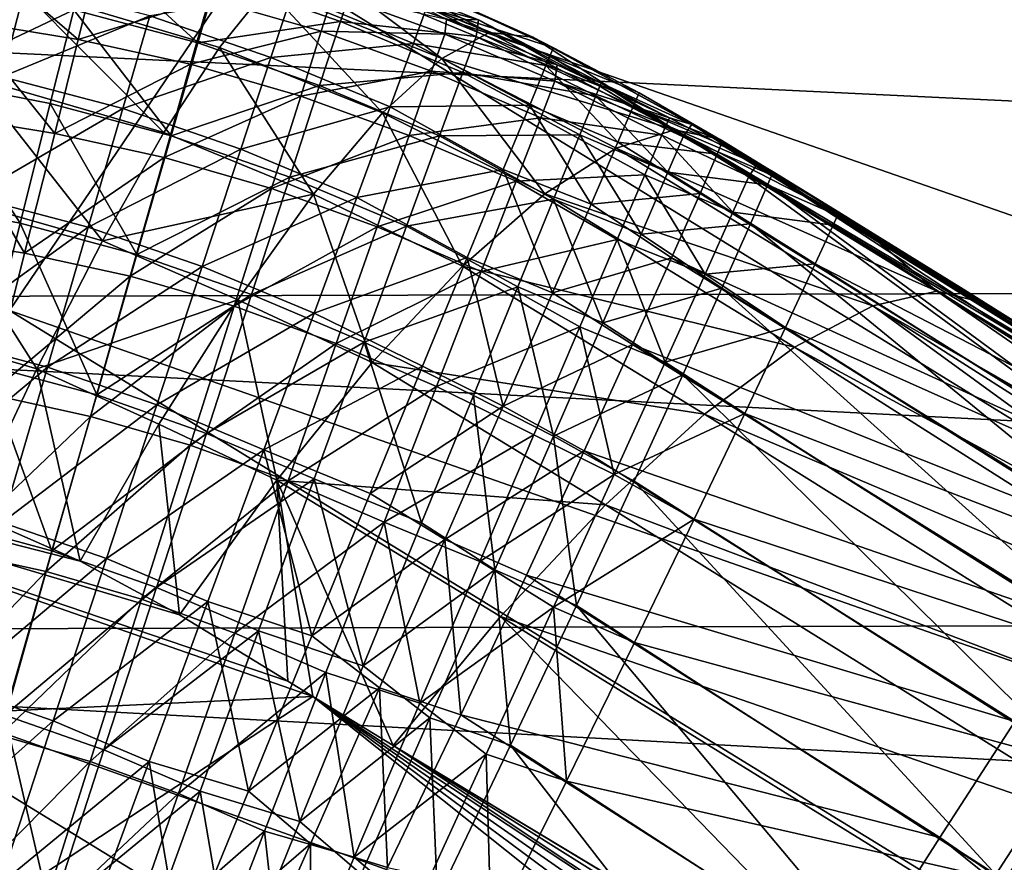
# Model space of a CAD drawing. Header units: metres. Extents: x -104 to 104, y -68 to 90.
# Tile 663 of 744: x 11.861 to 12.712, y 64.17 to 64.898. Entities that reach past the tile are written whole.
import ezdxf

# ---------------------------------------------------------------- set-up
doc = ezdxf.new("R2010")
doc.units = ezdxf.units.M
doc.layers.add('solid_FIT-BATH-153_SW0002', color=7, linetype='CONTINUOUS')

msp = doc.modelspace()

# ---------------------------------------------------------------- linework, layer by layer
at = {"layer": 'solid_FIT-BATH-153_SW0002'}
for points in [[(13.969541, 64.685036, 16.274595), (12.498039, 65.602036, 16.273045), (12.278877, 65.277161, 16.348652)], [(14.203886, 64.994194, 16.218943), (12.498039, 65.602036, 16.273045), (13.969541, 64.685036, 16.274595)], [(11.852636, 64.646774, 16.585003), (12.062684, 64.957085, 16.450451), (10.427814, 65.495926, 16.551546)], [(13.734387, 64.375191, 16.350208), (12.278877, 65.277161, 16.348652), (12.062684, 64.957085, 16.450451)], [(13.969541, 64.685036, 16.274595), (12.278877, 65.277161, 16.348652), (13.734387, 64.375191, 16.350208)], [(12.015199, 64.877747, 0.735824), (11.908169, 64.906464, 0.735429), (11.922384, 64.962921, 0.587489)], [(12.031276, 64.933723, 0.587959), (12.015199, 64.877747, 0.735824), (11.922384, 64.962921, 0.587489)], [(11.822212, 64.848, 13.1692), (11.685215, 64.957893, 13.024505), (11.862195, 64.925003, 13.032611)], [(11.912039, 64.880852, -4.149082), (11.825958, 64.954536, -4.003234), (11.813517, 64.897011, -4.149595)], [(11.912039, 64.880852, -4.149082), (11.926363, 64.93795, -4.002582), (11.825958, 64.954536, -4.003234)], [(13.501779, 64.069473, 16.452181), (12.062684, 64.957085, 16.450451), (11.852636, 64.646774, 16.585003)], [(13.734387, 64.375191, 16.350208), (12.062684, 64.957085, 16.450451), (13.501779, 64.069473, 16.452181)], [(12.266892, 64.886787, 12.761318), (12.108516, 64.952827, 12.748213), (12.133351, 64.956909, 12.591768)], [(12.30469, 64.882759, 12.608691), (12.266892, 64.886787, 12.761318), (12.133351, 64.956909, 12.591768)], [(12.215107, 64.923195, 9.296227), (12.30469, 64.882759, 12.608691), (12.133351, 64.956909, 12.591768)], [(11.867141, 64.929482, 8.854918), (11.75787, 64.950356, 8.854944), (11.739985, 64.868843, 8.715199)], [(12.225968, 64.864349, 12.916043), (12.075064, 64.925034, 12.90226), (12.108516, 64.952827, 12.748213)], [(12.266892, 64.886787, 12.761318), (12.225968, 64.864349, 12.916043), (12.108516, 64.952827, 12.748213)], [(10.671652, 64.926094, -21.618959), (16.008661, 64.939339, -21.528992), (16.008661, 64.669853, -21.65876)], [(12.025127, 64.915985, -4.001908), (11.926363, 64.93795, -4.002582), (11.912039, 64.880852, -4.149082)], [(12.151025, 64.939941, 0.294092), (12.257761, 64.897697, 0.29461), (12.148741, 64.928055, 0.439211)], [(12.229994, 64.898079, -3.707416), (12.257761, 64.897697, 0.29461), (12.151025, 64.939941, 0.294092)], [(11.846392, 64.848564, 8.71516), (11.867141, 64.929482, 8.854918), (11.739985, 64.868843, 8.715199)], [(11.973843, 64.901299, 8.854961), (11.867141, 64.929482, 8.854918), (11.846392, 64.848564, 8.71516)], [(12.13845, 64.896454, 0.58836), (12.015199, 64.877747, 0.735824), (12.031276, 64.933723, 0.587959)], [(12.148741, 64.928055, 0.439211), (12.13845, 64.896454, 0.58836), (12.031276, 64.933723, 0.587959)], [(12.148741, 64.928055, 0.439211), (12.255542, 64.883461, 0.439668), (12.13845, 64.896454, 0.58836)], [(12.148741, 64.928055, 0.439211), (12.257761, 64.897697, 0.29461), (12.255542, 64.883461, 0.439668)], [(10.671576, 64.65583, -21.744427), (10.671652, 64.926094, -21.618959), (16.008661, 64.669853, -21.65876)], [(11.908169, 64.906464, 0.735429), (11.781244, 64.846207, 0.875443), (11.798763, 64.92765, 0.734995)], [(11.822212, 64.848, 13.1692), (11.862195, 64.925003, 13.032611), (11.986007, 64.800316, 13.184196)], [(11.862195, 64.925003, 13.032611), (12.075064, 64.925034, 12.90226), (12.033855, 64.873772, 13.049003)], [(11.862195, 64.925003, 13.032611), (12.033855, 64.873772, 13.049003), (11.986007, 64.800316, 13.184196)], [(12.078437, 64.865341, 8.855081), (12.096684, 64.920898, 9.002468), (11.973843, 64.901299, 8.854961)], [(12.121877, 64.887917, -4.001131), (12.132173, 64.920464, -3.852813), (12.025127, 64.915985, -4.001908)], [(12.174791, 64.817451, 13.065747), (12.033855, 64.873772, 13.049003), (12.075064, 64.925034, 12.90226)], [(12.225968, 64.864349, 12.916043), (12.174791, 64.817451, 13.065747), (12.075064, 64.925034, 12.90226)], [(12.078437, 64.865341, 8.855081), (12.201522, 64.877441, 9.002605), (12.096684, 64.920898, 9.002468)], [(12.096684, 64.920898, 9.002468), (12.201522, 64.877441, 9.002605), (12.213143, 64.908928, 9.151413)], [(12.228435, 64.885483, -3.851912), (12.132173, 64.920464, -3.852813), (12.121877, 64.887917, -4.001131)], [(12.228435, 64.885483, -3.851912), (12.229994, 64.898079, -3.707416), (12.132173, 64.920464, -3.852813)], [(12.215107, 64.923195, 9.296227), (12.213143, 64.908928, 9.151413), (12.322479, 64.87352, 9.296295)], [(12.215107, 64.923195, 9.296227), (12.322479, 64.87352, 9.296295), (12.30469, 64.882759, 12.608691)], [(12.009029, 64.859344, -4.148541), (12.025127, 64.915985, -4.001908), (11.912039, 64.880852, -4.149082)], [(12.121877, 64.887917, -4.001131), (12.025127, 64.915985, -4.001908), (12.009029, 64.859344, -4.148541)], [(11.908169, 64.906464, 0.735429), (11.887798, 64.825592, 0.875799), (11.781244, 64.846207, 0.875443)], [(11.992176, 64.797569, 0.876112), (11.887798, 64.825592, 0.875799), (11.908169, 64.906464, 0.735429)], [(12.015199, 64.877747, 0.735824), (11.992176, 64.797569, 0.876112), (11.908169, 64.906464, 0.735429)], [(12.213143, 64.908928, 9.151413), (12.201522, 64.877441, 9.002605), (12.315859, 64.858238, 9.140038)], [(12.213143, 64.908928, 9.151413), (12.31937, 64.866783, 9.21823), (12.322479, 64.87352, 9.296295)], [(12.213143, 64.908928, 9.151413), (12.315859, 64.858238, 9.140038), (12.31937, 64.866783, 9.21823)], [(11.891668, 64.79969, -4.287915), (11.813517, 64.897011, -4.149595), (11.795816, 64.815285, -4.288294)], [(11.891668, 64.79969, -4.287915), (11.912039, 64.880852, -4.149082), (11.813517, 64.897011, -4.149595)], [(11.950462, 64.821083, 8.715191), (11.973843, 64.901299, 8.854961), (11.846392, 64.848564, 8.71516)], [(12.078437, 64.865341, 8.855081), (11.973843, 64.901299, 8.854961), (11.950462, 64.821083, 8.715191)], [(12.13845, 64.896454, 0.58836), (12.120444, 64.841103, 0.736136), (12.015199, 64.877747, 0.735824)], [(12.13845, 64.896454, 0.58836), (12.24408, 64.852272, 0.588719), (12.120444, 64.841103, 0.736136)], [(12.13845, 64.896454, 0.58836), (12.255542, 64.883461, 0.439668), (12.24408, 64.852272, 0.588719)], [(12.228435, 64.885483, -3.851912), (12.325679, 64.858932, -3.706604), (12.229994, 64.898079, -3.707416)], [(12.229994, 64.898079, -3.707416), (12.325679, 64.858932, -3.706604), (12.257761, 64.897697, 0.29461)], [(12.255542, 64.883461, 0.439668), (12.257761, 64.897697, 0.29461), (12.362557, 64.840492, 0.37331)], [(12.257761, 64.897697, 0.29461), (12.363663, 64.84317, 0.295184), (12.362557, 64.840492, 0.37331)], [(12.325679, 64.858932, -3.706604), (12.363663, 64.84317, 0.295184), (12.257761, 64.897697, 0.29461)], [(12.104122, 64.831787, -4.147895), (12.121877, 64.887917, -4.001131), (12.009029, 64.859344, -4.148541)], [(12.21717, 64.853317, -4.00032), (12.121877, 64.887917, -4.001131), (12.104122, 64.831787, -4.147895)], [(12.21717, 64.853317, -4.00032), (12.228435, 64.885483, -3.851912), (12.121877, 64.887917, -4.001131)], [(12.426884, 64.802742, 12.789077), (12.225968, 64.864349, 12.916043), (12.266892, 64.886787, 12.761318)], [(12.30469, 64.882759, 12.608691), (12.426884, 64.802742, 12.789077), (12.266892, 64.886787, 12.761318)], [(12.009029, 64.859344, -4.148541), (11.912039, 64.880852, -4.149082), (11.891668, 64.79969, -4.287915)], [(12.120444, 64.841103, 0.736136), (11.992176, 64.797569, 0.876112), (12.015199, 64.877747, 0.735824)], [(12.078437, 64.865341, 8.855081), (12.18131, 64.822655, 8.855222), (12.201522, 64.877441, 9.002605)], [(12.201522, 64.877441, 9.002605), (12.18131, 64.822655, 8.855222), (12.301838, 64.824142, 8.986609)], [(12.201522, 64.877441, 9.002605), (12.301838, 64.824142, 8.986609), (12.315859, 64.858238, 9.140038)], [(12.21717, 64.853317, -4.00032), (12.323611, 64.844688, -3.851092), (12.228435, 64.885483, -3.851912)], [(12.228435, 64.885483, -3.851912), (12.323611, 64.844688, -3.851092), (12.325679, 64.858932, -3.706604)], [(12.24408, 64.852272, 0.588719), (12.255542, 64.883461, 0.439668), (12.359107, 64.832108, 0.451556)], [(12.255542, 64.883461, 0.439668), (12.362557, 64.840492, 0.37331), (12.359107, 64.832108, 0.451556)], [(12.30469, 64.882759, 12.608691), (12.46491, 64.795059, 12.632954), (12.426884, 64.802742, 12.789077)], [(12.466251, 64.794243, 10.964698), (12.46491, 64.795059, 12.632954), (12.30469, 64.882759, 12.608691)], [(12.466251, 64.794243, 10.964698), (12.30469, 64.882759, 12.608691), (12.468054, 64.793144, 9.296442)], [(12.396502, 64.834625, 9.29637), (12.468054, 64.793144, 9.296442), (12.30469, 64.882759, 12.608691)], [(12.396502, 64.834625, 9.29637), (12.30469, 64.882759, 12.608691), (12.322479, 64.87352, 9.296295)], [(12.115252, 64.747047, 13.203897), (11.986007, 64.800316, 13.184196), (12.033855, 64.873772, 13.049003)], [(12.174791, 64.817451, 13.065747), (12.115252, 64.747047, 13.203897), (12.033855, 64.873772, 13.049003)], [(12.31937, 64.866783, 9.21823), (12.396502, 64.834625, 9.29637), (12.322479, 64.87352, 9.296295)], [(12.052389, 64.786018, 8.715298), (12.078437, 64.865341, 8.855081), (11.950462, 64.821083, 8.715191)], [(12.052389, 64.786018, 8.715298), (12.18131, 64.822655, 8.855222), (12.078437, 64.865341, 8.855081)], [(12.314891, 64.747383, 13.089896), (12.174791, 64.817451, 13.065747), (12.225968, 64.864349, 12.916043)], [(12.376437, 64.786911, 12.943092), (12.314891, 64.747383, 13.089896), (12.225968, 64.864349, 12.916043)], [(12.426884, 64.802742, 12.789077), (12.376437, 64.786911, 12.943092), (12.225968, 64.864349, 12.916043)], [(12.31937, 64.866783, 9.21823), (12.315859, 64.858238, 9.140038), (12.391284, 64.82296, 9.151486)], [(12.31937, 64.866783, 9.21823), (12.391284, 64.82296, 9.151486), (12.396502, 64.834625, 9.29637)], [(11.98614, 64.778809, -4.287505), (12.009029, 64.859344, -4.148541), (11.891668, 64.79969, -4.287915)], [(12.104122, 64.831787, -4.147895), (12.009029, 64.859344, -4.148541), (11.98614, 64.778809, -4.287505)], [(12.197727, 64.797829, -4.147202), (12.21717, 64.853317, -4.00032), (12.104122, 64.831787, -4.147895)], [(12.120444, 64.841103, 0.736136), (12.24408, 64.852272, 0.588719), (12.224052, 64.797653, 0.736404)], [(12.197727, 64.797829, -4.147202), (12.311329, 64.813004, -3.999571), (12.21717, 64.853317, -4.00032)], [(12.21717, 64.853317, -4.00032), (12.311329, 64.813004, -3.999571), (12.323611, 64.844688, -3.851092)], [(12.224052, 64.797653, 0.736404), (12.24408, 64.852272, 0.588719), (12.345225, 64.798294, 0.60505)], [(12.24408, 64.852272, 0.588719), (12.359107, 64.832108, 0.451556), (12.345225, 64.798294, 0.60505)], [(12.315859, 64.858238, 9.140038), (12.301838, 64.824142, 8.986609), (12.37802, 64.792107, 9.002625)], [(12.315859, 64.858238, 9.140038), (12.37802, 64.792107, 9.002625), (12.391284, 64.82296, 9.151486)], [(12.323611, 64.844688, -3.851092), (12.422606, 64.813225, -3.705785), (12.325679, 64.858932, -3.706604)], [(12.325679, 64.858932, -3.706604), (12.422606, 64.813225, -3.705785), (12.363663, 64.84317, 0.295184)], [(11.861729, 64.722122, 1.002326), (11.758807, 64.741982, 1.002057), (11.781244, 64.846207, 0.875443)], [(11.77783, 64.751053, 13.28959), (11.822212, 64.848, 13.1692), (11.932956, 64.706863, 13.303801)], [(11.887798, 64.825592, 0.875799), (11.861729, 64.722122, 1.002326), (11.781244, 64.846207, 0.875443)], [(11.950462, 64.821083, 8.715191), (11.846392, 64.848564, 8.71516), (11.819886, 64.745224, 8.589231)], [(11.822212, 64.848, 13.1692), (11.986007, 64.800316, 13.184196), (11.932956, 64.706863, 13.303801)], [(12.41588, 64.798004, -3.861978), (12.323611, 64.844688, -3.851092), (12.311329, 64.813004, -3.999571)], [(12.41959, 64.806732, -3.783833), (12.422606, 64.813225, -3.705785), (12.323611, 64.844688, -3.851092)], [(12.41588, 64.798004, -3.861978), (12.41959, 64.806732, -3.783833), (12.323611, 64.844688, -3.851092)], [(12.434484, 64.796768, 0.440619), (12.362557, 64.840492, 0.37331), (12.363663, 64.84317, 0.295184)], [(12.441744, 64.807373, 0.29567), (12.434484, 64.796768, 0.440619), (12.363663, 64.84317, 0.295184)], [(12.422606, 64.813225, -3.705785), (12.441744, 64.807373, 0.29567), (12.363663, 64.84317, 0.295184)], [(12.120444, 64.841103, 0.736136), (12.094678, 64.761826, 0.876341), (11.992176, 64.797569, 0.876112)], [(12.120444, 64.841103, 0.736136), (12.224052, 64.797653, 0.736404), (12.094678, 64.761826, 0.876341)], [(12.434484, 64.796768, 0.440619), (12.359107, 64.832108, 0.451556), (12.362557, 64.840492, 0.37331)], [(12.396502, 64.834625, 9.29637), (12.391284, 64.82296, 9.151486), (12.468054, 64.793144, 9.296442)], [(12.078873, 64.751968, -4.286998), (12.104122, 64.831787, -4.147895), (11.98614, 64.778809, -4.287505)], [(12.197727, 64.797829, -4.147202), (12.104122, 64.831787, -4.147895), (12.078873, 64.751968, -4.286998)], [(12.421243, 64.76606, 0.589593), (12.345225, 64.798294, 0.60505), (12.359107, 64.832108, 0.451556)], [(12.434484, 64.796768, 0.440619), (12.421243, 64.76606, 0.589593), (12.359107, 64.832108, 0.451556)], [(11.920605, 64.718643, 8.589252), (11.950462, 64.821083, 8.715191), (11.819886, 64.745224, 8.589231)], [(11.962728, 64.694992, 1.002556), (11.861729, 64.722122, 1.002326), (11.887798, 64.825592, 0.875799)], [(11.992176, 64.797569, 0.876112), (11.962728, 64.694992, 1.002556), (11.887798, 64.825592, 0.875799)], [(12.052389, 64.786018, 8.715298), (11.950462, 64.821083, 8.715191), (11.920605, 64.718643, 8.589252)], [(12.052389, 64.786018, 8.715298), (12.152463, 64.7444, 8.715427), (12.18131, 64.822655, 8.855222)], [(12.18131, 64.822655, 8.855222), (12.152463, 64.7444, 8.715427), (12.278905, 64.768349, 8.841208)], [(12.18131, 64.822655, 8.855222), (12.278905, 64.768349, 8.841208), (12.301838, 64.824142, 8.986609)], [(12.301838, 64.824142, 8.986609), (12.278905, 64.768349, 8.841208), (12.35484, 64.738426, 8.855204)], [(12.301838, 64.824142, 8.986609), (12.35484, 64.738426, 8.855204), (12.37802, 64.792107, 9.002625)], [(12.37802, 64.792107, 9.002625), (12.463671, 64.781586, 9.140689), (12.391284, 64.82296, 9.151486)], [(12.391284, 64.82296, 9.151486), (12.467115, 64.790169, 9.218745), (12.468054, 64.793144, 9.296442)], [(12.391284, 64.82296, 9.151486), (12.463671, 64.781586, 9.140689), (12.467115, 64.790169, 9.218745)], [(11.865705, 64.696289, -4.412945), (11.795816, 64.815285, -4.288294), (11.773243, 64.711189, -4.413203)], [(11.865705, 64.696289, -4.412945), (11.891668, 64.79969, -4.287915), (11.795816, 64.815285, -4.288294)], [(12.243937, 64.685059, 13.224988), (12.115252, 64.747047, 13.203897), (12.174791, 64.817451, 13.065747)], [(12.314891, 64.747383, 13.089896), (12.243937, 64.685059, 13.224988), (12.174791, 64.817451, 13.065747)], [(12.197727, 64.797829, -4.147202), (12.290108, 64.758286, -4.146555), (12.311329, 64.813004, -3.999571)], [(12.401255, 64.763733, -4.015188), (12.311329, 64.813004, -3.999571), (12.290108, 64.758286, -4.146555)], [(12.401255, 64.763733, -4.015188), (12.41588, 64.798004, -3.861978), (12.311329, 64.813004, -3.999571)], [(12.41959, 64.806732, -3.783833), (12.498331, 64.772957, -3.704907), (12.422606, 64.813225, -3.705785)], [(12.422606, 64.813225, -3.705785), (12.498331, 64.772957, -3.704907), (12.441744, 64.807373, 0.29567)], [(12.65358, 64.663345, 12.843814), (12.376437, 64.786911, 12.943092), (12.426884, 64.802742, 12.789077)], [(12.491188, 64.762314, -3.8497), (12.41959, 64.806732, -3.783833), (12.41588, 64.798004, -3.861978)], [(12.491188, 64.762314, -3.8497), (12.498331, 64.772957, -3.704907), (12.41959, 64.806732, -3.783833)], [(12.58272, 64.722992, 12.660007), (12.426884, 64.802742, 12.789077), (12.46491, 64.795059, 12.632954)], [(12.65358, 64.663345, 12.843814), (12.426884, 64.802742, 12.789077), (12.58272, 64.722992, 12.660007)], [(12.441744, 64.807373, 0.29567), (12.510879, 64.76355, 0.373717), (12.434484, 64.796768, 0.440619)], [(12.441744, 64.807373, 0.29567), (12.512081, 64.766312, 0.296117), (12.510879, 64.76355, 0.373717)], [(12.568814, 64.731544, -3.704148), (12.512081, 64.766312, 0.296117), (12.441744, 64.807373, 0.29567)], [(12.498331, 64.772957, -3.704907), (12.568814, 64.731544, -3.704148), (12.441744, 64.807373, 0.29567)], [(11.98614, 64.778809, -4.287505), (11.891668, 64.79969, -4.287915), (11.865705, 64.696289, -4.412945)], [(12.115252, 64.747047, 13.203897), (11.932956, 64.706863, 13.303801), (11.986007, 64.800316, 13.184196)], [(12.094678, 64.761826, 0.876341), (11.962728, 64.694992, 1.002556), (11.992176, 64.797569, 0.876112)], [(12.170073, 64.718895, -4.286442), (12.197727, 64.797829, -4.147202), (12.078873, 64.751968, -4.286998)], [(12.094678, 64.761826, 0.876341), (12.224052, 64.797653, 0.736404), (12.195414, 64.719444, 0.876526)], [(12.170073, 64.718895, -4.286442), (12.290108, 64.758286, -4.146555), (12.197727, 64.797829, -4.147202)], [(12.195414, 64.719444, 0.876526), (12.224052, 64.797653, 0.736404), (12.322465, 64.742744, 0.750491)], [(12.224052, 64.797653, 0.736404), (12.345225, 64.798294, 0.60505), (12.322465, 64.742744, 0.750491)], [(12.398087, 64.712494, 0.737153), (12.322465, 64.742744, 0.750491), (12.345225, 64.798294, 0.60505)], [(12.421243, 64.76606, 0.589593), (12.398087, 64.712494, 0.737153), (12.345225, 64.798294, 0.60505)], [(12.35484, 64.738426, 8.855204), (12.449107, 64.747742, 8.986968), (12.37802, 64.792107, 9.002625)], [(12.37802, 64.792107, 9.002625), (12.449107, 64.747742, 8.986968), (12.463671, 64.781586, 9.140689)], [(12.477355, 64.731499, -3.998405), (12.41588, 64.798004, -3.861978), (12.401255, 64.763733, -4.015188)], [(12.477355, 64.731499, -3.998405), (12.491188, 64.762314, -3.8497), (12.41588, 64.798004, -3.861978)], [(12.434484, 64.796768, 0.440619), (12.507233, 64.755157, 0.451657), (12.421243, 64.76606, 0.589593)], [(12.434484, 64.796768, 0.440619), (12.510879, 64.76355, 0.373717), (12.507233, 64.755157, 0.451657)], [(12.58272, 64.722992, 12.660007), (12.46491, 64.795059, 12.632954), (12.466251, 64.794243, 10.964698)], [(12.466251, 64.794243, 10.964698), (12.468054, 64.793144, 9.296442), (12.58272, 64.722992, 12.660007)], [(12.467115, 64.790169, 9.218745), (12.679944, 64.662811, 9.296438), (12.468054, 64.793144, 9.296442)], [(12.468054, 64.793144, 9.296442), (12.679944, 64.662811, 9.296438), (12.58272, 64.722992, 12.660007)], [(12.019135, 64.684708, 8.589337), (12.052389, 64.786018, 8.715298), (11.920605, 64.718643, 8.589252)], [(12.019135, 64.684708, 8.589337), (12.152463, 64.7444, 8.715427), (12.052389, 64.786018, 8.715298)], [(12.598104, 64.650772, 12.998396), (12.314891, 64.747383, 13.089896), (12.376437, 64.786911, 12.943092)], [(12.65358, 64.663345, 12.843814), (12.598104, 64.650772, 12.998396), (12.376437, 64.786911, 12.943092)], [(12.879567, 64.533669, 9.218354), (12.467115, 64.790169, 9.218745), (12.463671, 64.781586, 9.140689)], [(12.467115, 64.790169, 9.218745), (12.881288, 64.536133, 9.296495), (12.679944, 64.662811, 9.296438)], [(12.879567, 64.533669, 9.218354), (12.881288, 64.536133, 9.296495), (12.467115, 64.790169, 9.218745)], [(11.956972, 64.676193, -4.412658), (11.98614, 64.778809, -4.287505), (11.865705, 64.696289, -4.412945)], [(12.078873, 64.751968, -4.286998), (11.98614, 64.778809, -4.287505), (11.956972, 64.676193, -4.412658)], [(12.854277, 64.495781, 8.988569), (12.463671, 64.781586, 9.140689), (12.449107, 64.747742, 8.986968)], [(12.874517, 64.526146, 9.141346), (12.879567, 64.533669, 9.218354), (12.463671, 64.781586, 9.140689)], [(12.854277, 64.495781, 8.988569), (12.874517, 64.526146, 9.141346), (12.463671, 64.781586, 9.140689)], [(12.152463, 64.7444, 8.715427), (12.24779, 64.692566, 8.707665), (12.278905, 64.768349, 8.841208)], [(12.278905, 64.768349, 8.841208), (12.24779, 64.692566, 8.707665), (12.321609, 64.661827, 8.715386)], [(12.278905, 64.768349, 8.841208), (12.321609, 64.661827, 8.715386), (12.35484, 64.738426, 8.855204)], [(12.491188, 64.762314, -3.8497), (12.567603, 64.728798, -3.781733), (12.498331, 64.772957, -3.704907)], [(12.567603, 64.728798, -3.781733), (12.568814, 64.731544, -3.704148), (12.498331, 64.772957, -3.704907)], [(12.094678, 64.761826, 0.876341), (12.061738, 64.660393, 1.002712), (11.962728, 64.694992, 1.002556)], [(12.094678, 64.761826, 0.876341), (12.195414, 64.719444, 0.876526), (12.061738, 64.660393, 1.002712)], [(12.170073, 64.718895, -4.286442), (12.259913, 64.680405, -4.28592), (12.290108, 64.758286, -4.146555)], [(12.377469, 64.708023, -4.16025), (12.290108, 64.758286, -4.146555), (12.259913, 64.680405, -4.28592)], [(12.377469, 64.708023, -4.16025), (12.401255, 64.763733, -4.015188), (12.290108, 64.758286, -4.146555)], [(12.453259, 64.678085, -4.145638), (12.401255, 64.763733, -4.015188), (12.377469, 64.708023, -4.16025)], [(12.421243, 64.76606, 0.589593), (12.492436, 64.72142, 0.605374), (12.398087, 64.712494, 0.737153)], [(12.453259, 64.678085, -4.145638), (12.477355, 64.731499, -3.998405), (12.401255, 64.763733, -4.015188)], [(12.421243, 64.76606, 0.589593), (12.507233, 64.755157, 0.451657), (12.492436, 64.72142, 0.605374)], [(12.477355, 64.731499, -3.998405), (12.563823, 64.720451, -3.859642), (12.491188, 64.762314, -3.8497)], [(12.491188, 64.762314, -3.8497), (12.563823, 64.720451, -3.859642), (12.567603, 64.728798, -3.781733)], [(12.924123, 64.494141, 0.451619), (12.507233, 64.755157, 0.451657), (12.510879, 64.76355, 0.373717)], [(12.929232, 64.501686, 0.374287), (12.510879, 64.76355, 0.373717), (12.512081, 64.766312, 0.296117)], [(12.929232, 64.501686, 0.374287), (12.924123, 64.494141, 0.451619), (12.510879, 64.76355, 0.373717)], [(12.929232, 64.501686, 0.374287), (12.512081, 64.766312, 0.296117), (12.727851, 64.632919, 0.296116)], [(12.568814, 64.731544, -3.704148), (12.727851, 64.632919, 0.296116), (12.512081, 64.766312, 0.296117)], [(11.730882, 64.638657, 13.389702), (11.77783, 64.751053, 13.28959), (11.876246, 64.596214, 13.404569)], [(11.77783, 64.751053, 13.28959), (11.932956, 64.706863, 13.303801), (11.876246, 64.596214, 13.404569)], [(12.0467, 64.650261, -4.412287), (12.078873, 64.751968, -4.286998), (11.956972, 64.676193, -4.412658)], [(12.170073, 64.718895, -4.286442), (12.078873, 64.751968, -4.286998), (12.0467, 64.650261, -4.412287)], [(12.903493, 64.463425, 0.605763), (12.492436, 64.72142, 0.605374), (12.507233, 64.755157, 0.451657)], [(12.924123, 64.494141, 0.451619), (12.903493, 64.463425, 0.605763), (12.507233, 64.755157, 0.451657)], [(11.861729, 64.722122, 1.002326), (11.830911, 64.599831, 1.109507), (11.758807, 64.741982, 1.002057)], [(11.920605, 64.718643, 8.589252), (11.819886, 64.745224, 8.589231), (11.788584, 64.623222, 8.48258)], [(12.115252, 64.747047, 13.203897), (12.049872, 64.65593, 13.324943), (11.932956, 64.706863, 13.303801)], [(12.019135, 64.684708, 8.589337), (12.115639, 64.644432, 8.589445), (12.152463, 64.7444, 8.715427)], [(12.165956, 64.601753, 13.344016), (12.049872, 64.65593, 13.324943), (12.115252, 64.747047, 13.203897)], [(12.243937, 64.685059, 13.224988), (12.165956, 64.601753, 13.344016), (12.115252, 64.747047, 13.203897)], [(12.152463, 64.7444, 8.715427), (12.115639, 64.644432, 8.589445), (12.24779, 64.692566, 8.707665)], [(12.195414, 64.719444, 0.876526), (12.322465, 64.742744, 0.750491), (12.291557, 64.667175, 0.884105)], [(12.530523, 64.615059, 13.145151), (12.243937, 64.685059, 13.224988), (12.314891, 64.747383, 13.089896)], [(12.364889, 64.635941, 0.877122), (12.291557, 64.667175, 0.884105), (12.322465, 64.742744, 0.750491)], [(12.598104, 64.650772, 12.998396), (12.530523, 64.615059, 13.145151), (12.314891, 64.747383, 13.089896)], [(12.398087, 64.712494, 0.737153), (12.364889, 64.635941, 0.877122), (12.322465, 64.742744, 0.750491)], [(12.35484, 64.738426, 8.855204), (12.424395, 64.692047, 8.840957), (12.449107, 64.747742, 8.986968)], [(12.854277, 64.495781, 8.988569), (12.449107, 64.747742, 8.986968), (12.424395, 64.692047, 8.840957)], [(12.321609, 64.661827, 8.715386), (12.424395, 64.692047, 8.840957), (12.35484, 64.738426, 8.855204)], [(12.453259, 64.678085, -4.145638), (12.548399, 64.68692, -4.013361), (12.477355, 64.731499, -3.998405)], [(12.477355, 64.731499, -3.998405), (12.548399, 64.68692, -4.013361), (12.563823, 64.720451, -3.859642)], [(12.567603, 64.728798, -3.781733), (12.563823, 64.720451, -3.859642), (12.936666, 64.496902, -3.782286)], [(12.567603, 64.728798, -3.781733), (12.758135, 64.613945, -3.704145), (12.568814, 64.731544, -3.704148)], [(12.567603, 64.728798, -3.781733), (12.938531, 64.499603, -3.704204), (12.758135, 64.613945, -3.704145)], [(12.567603, 64.728798, -3.781733), (12.936666, 64.496902, -3.782286), (12.938531, 64.499603, -3.704204)], [(12.758135, 64.613945, -3.704145), (12.727851, 64.632919, 0.296116), (12.568814, 64.731544, -3.704148)], [(11.885359, 64.597694, 8.482593), (11.920605, 64.718643, 8.589252), (11.788584, 64.623222, 8.48258)], [(11.927932, 64.573769, 1.10966), (11.830911, 64.599831, 1.109507), (11.861729, 64.722122, 1.002326)], [(11.962728, 64.694992, 1.002556), (11.927932, 64.573769, 1.10966), (11.861729, 64.722122, 1.002326)], [(12.019135, 64.684708, 8.589337), (11.920605, 64.718643, 8.589252), (11.885359, 64.597694, 8.482593)], [(12.134832, 64.618286, -4.411873), (12.170073, 64.718895, -4.286442), (12.0467, 64.650261, -4.412287)], [(12.061738, 64.660393, 1.002712), (12.195414, 64.719444, 0.876526), (12.158822, 64.6194, 1.002829)], [(12.134832, 64.618286, -4.411873), (12.259913, 64.680405, -4.28592), (12.170073, 64.718895, -4.286442)], [(12.158822, 64.6194, 1.002829), (12.195414, 64.719444, 0.876526), (12.291557, 64.667175, 0.884105)], [(12.398087, 64.712494, 0.737153), (12.492436, 64.72142, 0.605374), (12.467792, 64.665993, 0.751512)], [(12.869766, 64.412796, 0.751983), (12.467792, 64.665993, 0.751512), (12.492436, 64.72142, 0.605374)], [(12.903493, 64.463425, 0.605763), (12.869766, 64.412796, 0.751983), (12.492436, 64.72142, 0.605374)], [(12.563823, 64.720451, -3.859642), (12.548399, 64.68692, -4.013361), (12.9315, 64.489212, -3.860122)], [(12.563823, 64.720451, -3.859642), (12.9315, 64.489212, -3.860122), (12.936666, 64.496902, -3.782286)], [(12.65358, 64.663345, 12.843814), (12.58272, 64.722992, 12.660007), (12.695537, 64.653099, 12.686591)], [(12.679944, 64.662811, 9.296438), (12.695537, 64.653099, 12.686591), (12.58272, 64.722992, 12.660007)], [(11.835078, 64.574394, -4.518803), (11.865705, 64.696289, -4.412945), (11.773243, 64.711189, -4.413203)], [(12.34529, 64.632599, -4.293406), (12.377469, 64.708023, -4.16025), (12.259913, 64.680405, -4.28592)], [(12.418791, 64.601967, -4.285253), (12.377469, 64.708023, -4.16025), (12.34529, 64.632599, -4.293406)], [(12.398087, 64.712494, 0.737153), (12.467792, 64.665993, 0.751512), (12.364889, 64.635941, 0.877122)], [(12.418791, 64.601967, -4.285253), (12.453259, 64.678085, -4.145638), (12.377469, 64.708023, -4.16025)], [(12.049872, 64.65593, 13.324943), (11.876246, 64.596214, 13.404569), (11.932956, 64.706863, 13.303801)], [(11.956972, 64.676193, -4.412658), (11.865705, 64.696289, -4.412945), (11.835078, 64.574394, -4.518803)], [(12.061738, 64.660393, 1.002712), (11.927932, 64.573769, 1.10966), (11.962728, 64.694992, 1.002556)], [(12.115639, 64.644432, 8.589445), (12.209237, 64.598572, 8.588722), (12.24779, 64.692566, 8.707665)], [(12.24779, 64.692566, 8.707665), (12.209237, 64.598572, 8.588722), (12.278996, 64.564056, 8.589396)], [(12.24779, 64.692566, 8.707665), (12.278996, 64.564056, 8.589396), (12.321609, 64.661827, 8.715386)], [(12.321609, 64.661827, 8.715386), (12.390738, 64.61718, 8.707627), (12.424395, 64.692047, 8.840957)], [(12.821176, 64.445747, 8.843355), (12.424395, 64.692047, 8.840957), (12.390738, 64.61718, 8.707627)], [(12.821176, 64.445747, 8.843355), (12.854277, 64.495781, 8.988569), (12.424395, 64.692047, 8.840957)], [(11.979885, 64.565079, 8.482655), (12.019135, 64.684708, 8.589337), (11.885359, 64.597694, 8.482593)], [(11.979885, 64.565079, 8.482655), (12.115639, 64.644432, 8.589445), (12.019135, 64.684708, 8.589337)], [(12.452761, 64.557083, 13.279611), (12.165956, 64.601753, 13.344016), (12.243937, 64.685059, 13.224988)], [(12.530523, 64.615059, 13.145151), (12.452761, 64.557083, 13.279611), (12.243937, 64.685059, 13.224988)], [(12.453259, 64.678085, -4.145638), (12.522702, 64.631836, -4.159487), (12.548399, 64.68692, -4.013361)], [(12.548399, 64.68692, -4.013361), (12.522702, 64.631836, -4.159487), (12.911088, 64.458649, -4.01279)], [(12.548399, 64.68692, -4.013361), (12.911088, 64.458649, -4.01279), (12.9315, 64.489212, -3.860122)], [(11.922576, 64.555214, -4.51862), (11.956972, 64.676193, -4.412658), (11.835078, 64.574394, -4.518803)], [(12.0467, 64.650261, -4.412287), (11.956972, 64.676193, -4.412658), (11.922576, 64.555214, -4.51862)], [(12.134832, 64.618286, -4.411873), (12.221436, 64.581093, -4.411485), (12.259913, 64.680405, -4.28592)], [(12.34529, 64.632599, -4.293406), (12.259913, 64.680405, -4.28592), (12.221436, 64.581093, -4.411485)], [(12.418791, 64.601967, -4.285253), (12.522702, 64.631836, -4.159487), (12.453259, 64.678085, -4.145638)], [(10.671576, 64.65583, -21.744427), (16.008661, 64.669853, -21.65876), (16.008661, 64.383507, -21.773169)], [(12.158822, 64.6194, 1.002829), (12.291557, 64.667175, 0.884105), (12.253203, 64.573242, 1.003274)], [(12.322328, 64.538147, 1.003261), (12.253203, 64.573242, 1.003274), (12.291557, 64.667175, 0.884105)], [(12.364889, 64.635941, 0.877122), (12.322328, 64.538147, 1.003261), (12.291557, 64.667175, 0.884105)], [(12.364889, 64.635941, 0.877122), (12.467792, 64.665993, 0.751512), (12.434053, 64.591194, 0.885082)], [(12.824495, 64.344238, 0.885413), (12.434053, 64.591194, 0.885082), (12.467792, 64.665993, 0.751512)], [(12.869766, 64.412796, 0.751983), (12.824495, 64.344238, 0.885413), (12.467792, 64.665993, 0.751512)], [(12.061738, 64.660393, 1.002712), (12.022832, 64.540527, 1.109756), (11.927932, 64.573769, 1.10966)], [(12.061738, 64.660393, 1.002712), (12.158822, 64.6194, 1.002829), (12.022832, 64.540527, 1.109756)], [(12.278996, 64.564056, 8.589396), (12.390738, 64.61718, 8.707627), (12.321609, 64.661827, 8.715386)], [(13.03281, 64.401779, 13.032828), (12.598104, 64.650772, 12.998396), (12.65358, 64.663345, 12.843814)], [(13.063698, 64.414536, 12.871446), (12.65358, 64.663345, 12.843814), (12.695537, 64.653099, 12.686591)], [(13.049959, 64.411003, 12.952111), (13.03281, 64.401779, 13.032828), (12.65358, 64.663345, 12.843814)], [(13.063698, 64.414536, 12.871446), (13.049959, 64.411003, 12.952111), (12.65358, 64.663345, 12.843814)], [(12.679944, 64.662811, 9.296438), (12.881288, 64.536133, 9.296495), (12.695537, 64.653099, 12.686591)], [(10.671499, 64.368515, -21.854706), (10.671576, 64.65583, -21.744427), (16.008661, 64.383507, -21.773169)], [(12.049872, 64.65593, 13.324943), (11.981668, 64.548561, 13.424622), (11.876246, 64.596214, 13.404569)], [(12.008766, 64.530334, -4.518375), (12.0467, 64.650261, -4.412287), (11.922576, 64.555214, -4.51862)], [(12.083477, 64.500038, 13.443515), (11.981668, 64.548561, 13.424622), (12.049872, 64.65593, 13.324943)], [(12.134832, 64.618286, -4.411873), (12.0467, 64.650261, -4.412287), (12.008766, 64.530334, -4.518375)], [(12.165956, 64.601753, 13.344016), (12.083477, 64.500038, 13.443515), (12.049872, 64.65593, 13.324943)], [(12.98848, 64.366531, 13.191098), (12.530523, 64.615059, 13.145151), (12.598104, 64.650772, 12.998396)], [(13.012249, 64.386894, 13.112971), (12.98848, 64.366531, 13.191098), (12.598104, 64.650772, 12.998396)], [(13.03281, 64.401779, 13.032828), (13.012249, 64.386894, 13.112971), (12.598104, 64.650772, 12.998396)], [(13.073955, 64.412285, 12.791751), (13.063698, 64.414536, 12.871446), (12.695537, 64.653099, 12.686591)], [(12.889884, 64.530663, 12.737026), (13.073955, 64.412285, 12.791751), (12.695537, 64.653099, 12.686591)], [(12.881288, 64.536133, 9.296495), (12.889884, 64.530663, 12.737026), (12.695537, 64.653099, 12.686591)], [(13.275067, 63.772705, 16.586914), (11.852636, 64.646774, 16.585003), (11.65191, 64.351181, 16.758869)], [(13.501779, 64.069473, 16.452181), (11.852636, 64.646774, 16.585003), (13.275067, 63.772705, 16.586914)], [(11.979885, 64.565079, 8.482655), (12.072186, 64.526382, 8.482734), (12.115639, 64.644432, 8.589445)], [(12.115639, 64.644432, 8.589445), (12.072186, 64.526382, 8.482734), (12.209237, 64.598572, 8.588722)], [(11.730882, 64.638657, 13.389702), (11.876246, 64.596214, 13.404569), (11.817718, 64.472206, 13.483924)], [(12.30545, 64.539131, -4.412059), (12.34529, 64.632599, -4.293406), (12.221436, 64.581093, -4.411485)], [(12.374667, 64.504883, -4.411046), (12.34529, 64.632599, -4.293406), (12.30545, 64.539131, -4.412059)], [(12.364889, 64.635941, 0.877122), (12.434053, 64.591194, 0.885082), (12.322328, 64.538147, 1.003261)], [(12.374667, 64.504883, -4.411046), (12.418791, 64.601967, -4.285253), (12.34529, 64.632599, -4.293406)], [(12.418791, 64.601967, -4.285253), (12.487615, 64.557602, -4.292861), (12.522702, 64.631836, -4.159487)], [(12.522702, 64.631836, -4.159487), (12.487615, 64.557602, -4.292861), (12.877292, 64.407722, -4.159636)], [(12.522702, 64.631836, -4.159487), (12.877292, 64.407722, -4.159636), (12.911088, 64.458649, -4.01279)], [(11.885359, 64.597694, 8.482593), (11.788584, 64.623222, 8.48258), (11.753836, 64.487831, 8.399087)], [(12.093287, 64.499634, -4.518097), (12.134832, 64.618286, -4.411873), (12.008766, 64.530334, -4.518375)], [(12.022832, 64.540527, 1.109756), (12.158822, 64.6194, 1.002829), (12.115623, 64.501152, 1.10982)], [(12.093287, 64.499634, -4.518097), (12.221436, 64.581093, -4.411485), (12.134832, 64.618286, -4.411873)], [(12.115623, 64.501152, 1.10982), (12.158822, 64.6194, 1.002829), (12.208342, 64.463203, 1.105098)], [(12.158822, 64.6194, 1.002829), (12.253203, 64.573242, 1.003274), (12.208342, 64.463203, 1.105098)], [(12.278996, 64.564056, 8.589396), (12.348872, 64.525337, 8.589272), (12.390738, 64.61718, 8.707627)], [(12.776215, 64.37722, 8.709359), (12.390738, 64.61718, 8.707627), (12.348872, 64.525337, 8.589272)], [(12.776215, 64.37722, 8.709359), (12.821176, 64.445747, 8.843355), (12.390738, 64.61718, 8.707627)], [(12.961914, 64.341202, 13.265479), (12.452761, 64.557083, 13.279611), (12.530523, 64.615059, 13.145151)], [(12.98848, 64.366531, 13.191098), (12.961914, 64.341202, 13.265479), (12.530523, 64.615059, 13.145151)], [(11.846248, 64.463478, 8.399093), (11.885359, 64.597694, 8.482593), (11.753836, 64.487831, 8.399087)], [(11.889303, 64.439156, 1.193508), (11.796681, 64.464035, 1.19342), (11.830911, 64.599831, 1.109507)], [(11.927932, 64.573769, 1.10966), (11.889303, 64.439156, 1.193508), (11.830911, 64.599831, 1.109507)], [(11.979885, 64.565079, 8.482655), (11.885359, 64.597694, 8.482593), (11.846248, 64.463478, 8.399093)], [(12.072186, 64.526382, 8.482734), (12.164204, 64.488663, 8.487219), (12.209237, 64.598572, 8.588722)], [(12.36728, 64.478683, 13.397529), (12.083477, 64.500038, 13.443515), (12.165956, 64.601753, 13.344016)], [(12.209237, 64.598572, 8.588722), (12.164204, 64.488663, 8.487219), (12.278996, 64.564056, 8.589396)], [(12.452761, 64.557083, 13.279611), (12.36728, 64.478683, 13.397529), (12.165956, 64.601753, 13.344016)], [(12.374667, 64.504883, -4.411046), (12.487615, 64.557602, -4.292861), (12.418791, 64.601967, -4.285253)], [(11.876246, 64.596214, 13.404569), (11.913516, 64.430222, 13.500975), (11.817718, 64.472206, 13.483924)], [(11.981668, 64.548561, 13.424622), (11.913516, 64.430222, 13.500975), (11.876246, 64.596214, 13.404569)], [(12.322328, 64.538147, 1.003261), (12.434053, 64.591194, 0.885082), (12.39196, 64.499184, 1.00348)], [(12.769335, 64.259819, 1.003222), (12.39196, 64.499184, 1.00348), (12.434053, 64.591194, 0.885082)], [(12.824495, 64.344238, 0.885413), (12.769335, 64.259819, 1.003222), (12.434053, 64.591194, 0.885082)], [(12.093287, 64.499634, -4.518097), (12.176076, 64.463928, -4.517837), (12.221436, 64.581093, -4.411485)], [(12.30545, 64.539131, -4.412059), (12.221436, 64.581093, -4.411485), (12.176076, 64.463928, -4.517837)], [(11.922576, 64.555214, -4.51862), (11.835078, 64.574394, -4.518803), (11.801097, 64.439255, -4.601666)], [(12.022832, 64.540527, 1.109756), (11.889303, 64.439156, 1.193508), (11.927932, 64.573769, 1.10966)], [(12.271888, 64.422722, 1.1101), (12.208342, 64.463203, 1.105098), (12.253203, 64.573242, 1.003274)], [(12.322328, 64.538147, 1.003261), (12.271888, 64.422722, 1.1101), (12.253203, 64.573242, 1.003274)], [(11.936343, 64.432312, 8.399131), (11.979885, 64.565079, 8.482655), (11.846248, 64.463478, 8.399093)], [(11.936343, 64.432312, 8.399131), (12.072186, 64.526382, 8.482734), (11.979885, 64.565079, 8.482655)], [(12.164204, 64.488663, 8.487219), (12.228477, 64.4487, 8.482688), (12.278996, 64.564056, 8.589396)], [(12.228477, 64.4487, 8.482688), (12.348872, 64.525337, 8.589272), (12.278996, 64.564056, 8.589396)], [(12.114649, 64.313103, 13.551242), (10.938916, 64.257629, 13.649675), (11.405869, 64.560104, 13.456836)], [(12.092948, 64.326363, 13.545492), (12.114649, 64.313103, 13.551242), (11.405869, 64.560104, 13.456836)], [(11.999467, 64.383629, 13.520703), (12.092948, 64.326363, 13.545492), (11.405869, 64.560104, 13.456836)], [(11.913516, 64.430222, 13.500975), (11.999467, 64.383629, 13.520703), (11.405869, 64.560104, 13.456836)], [(11.817718, 64.472206, 13.483924), (11.913516, 64.430222, 13.500975), (11.405869, 64.560104, 13.456836)], [(11.884428, 64.421074, -4.601566), (11.922576, 64.555214, -4.51862), (11.801097, 64.439255, -4.601666)], [(12.008766, 64.530334, -4.518375), (11.922576, 64.555214, -4.51862), (11.884428, 64.421074, -4.601566)], [(12.901047, 64.276749, 13.400701), (12.36728, 64.478683, 13.397529), (12.452761, 64.557083, 13.279611)], [(12.374667, 64.504883, -4.411046), (12.443923, 64.466301, -4.411067), (12.487615, 64.557602, -4.292861)], [(12.487615, 64.557602, -4.292861), (12.443923, 64.466301, -4.411067), (12.832079, 64.339058, -4.293002)], [(12.961914, 64.341202, 13.265479), (12.901047, 64.276749, 13.400701), (12.452761, 64.557083, 13.279611)], [(12.487615, 64.557602, -4.292861), (12.832079, 64.339058, -4.293002), (12.877292, 64.407722, -4.159636)], [(11.981668, 64.548561, 13.424622), (11.999467, 64.383629, 13.520703), (11.913516, 64.430222, 13.500975)], [(12.083477, 64.500038, 13.443515), (11.999467, 64.383629, 13.520703), (11.981668, 64.548561, 13.424622)], [(12.022832, 64.540527, 1.109756), (11.979659, 64.407417, 1.193559), (11.889303, 64.439156, 1.193508)], [(12.022832, 64.540527, 1.109756), (12.115623, 64.501152, 1.10982), (11.979659, 64.407417, 1.193559)], [(12.258929, 64.429871, -4.513351), (12.30545, 64.539131, -4.412059), (12.176076, 64.463928, -4.517837)], [(12.374667, 64.504883, -4.411046), (12.30545, 64.539131, -4.412059), (12.258929, 64.429871, -4.513351)], [(12.322328, 64.538147, 1.003261), (12.342156, 64.391876, 1.104701), (12.271888, 64.422722, 1.1101)], [(12.322328, 64.538147, 1.003261), (12.39196, 64.499184, 1.00348), (12.342156, 64.391876, 1.104701)], [(11.966704, 64.397339, -4.601426), (12.008766, 64.530334, -4.518375), (11.884428, 64.421074, -4.601566)], [(12.093287, 64.499634, -4.518097), (12.008766, 64.530334, -4.518375), (11.966704, 64.397339, -4.601426)], [(11.936343, 64.432312, 8.399131), (12.023993, 64.395348, 8.39918), (12.072186, 64.526382, 8.482734)], [(12.072186, 64.526382, 8.482734), (12.023993, 64.395348, 8.39918), (12.113801, 64.365509, 8.405542)], [(12.072186, 64.526382, 8.482734), (12.113801, 64.365509, 8.405542), (12.164204, 64.488663, 8.487219)], [(12.228477, 64.4487, 8.482688), (12.299128, 64.417908, 8.488379), (12.348872, 64.525337, 8.589272)], [(12.720695, 64.291733, 8.589848), (12.348872, 64.525337, 8.589272), (12.299128, 64.417908, 8.488379)], [(12.720695, 64.291733, 8.589848), (12.776215, 64.37722, 8.709359), (12.348872, 64.525337, 8.589272)], [(12.322441, 64.390373, -4.517583), (12.374667, 64.504883, -4.411046), (12.258929, 64.429871, -4.513351)], [(12.322441, 64.390373, -4.517583), (12.443923, 64.466301, -4.411067), (12.374667, 64.504883, -4.411046)], [(12.047228, 64.368027, -4.601264), (12.093287, 64.499634, -4.518097), (11.966704, 64.397339, -4.601426)], [(11.979659, 64.407417, 1.193559), (12.115623, 64.501152, 1.10982), (12.067706, 64.369835, 1.193588)], [(12.083477, 64.500038, 13.443515), (12.092948, 64.326363, 13.545492), (11.999467, 64.383629, 13.520703)], [(12.047228, 64.368027, -4.601264), (12.176076, 64.463928, -4.517837), (12.093287, 64.499634, -4.518097)], [(12.067706, 64.369835, 1.193588), (12.115623, 64.501152, 1.10982), (12.158078, 64.339722, 1.187105)], [(12.083477, 64.500038, 13.443515), (12.114649, 64.313103, 13.551242), (12.092948, 64.326363, 13.545492)], [(12.083477, 64.500038, 13.443515), (12.183979, 64.270943, 13.569577), (12.114649, 64.313103, 13.551242)], [(12.276691, 64.38237, 13.495557), (12.183979, 64.270943, 13.569577), (12.083477, 64.500038, 13.443515)], [(12.36728, 64.478683, 13.397529), (12.276691, 64.38237, 13.495557), (12.083477, 64.500038, 13.443515)], [(12.115623, 64.501152, 1.10982), (12.208342, 64.463203, 1.105098), (12.158078, 64.339722, 1.187105)], [(12.704414, 64.159462, 1.105255), (12.342156, 64.391876, 1.104701), (12.39196, 64.499184, 1.00348)], [(12.769335, 64.259819, 1.003222), (12.704414, 64.159462, 1.105255), (12.39196, 64.499184, 1.00348)], [(12.164204, 64.488663, 8.487219), (12.113801, 64.365509, 8.405542), (12.228477, 64.4487, 8.482688)], [(12.827717, 64.191864, 13.521639), (12.276691, 64.38237, 13.495557), (12.36728, 64.478683, 13.397529)], [(12.901047, 64.276749, 13.400701), (12.827717, 64.191864, 13.521639), (12.36728, 64.478683, 13.397529)], [(11.889303, 64.439156, 1.193508), (11.84857, 64.297188, 1.252208), (11.796681, 64.464035, 1.19342)], [(11.936343, 64.432312, 8.399131), (11.846248, 64.463478, 8.399093), (11.805015, 64.321953, 8.340631)], [(12.047228, 64.368027, -4.601264), (12.125795, 64.333946, -4.601115), (12.176076, 64.463928, -4.517837)], [(12.206873, 64.307449, -4.594862), (12.176076, 64.463928, -4.517837), (12.125795, 64.333946, -4.601115)], [(12.271888, 64.422722, 1.1101), (12.158078, 64.339722, 1.187105), (12.208342, 64.463203, 1.105098)], [(12.206873, 64.307449, -4.594862), (12.258929, 64.429871, -4.513351), (12.176076, 64.463928, -4.517837)], [(12.322441, 64.390373, -4.517583), (12.392323, 64.359802, -4.512119), (12.443923, 64.466301, -4.411067)], [(12.443923, 64.466301, -4.411067), (12.392323, 64.359802, -4.512119), (12.776831, 64.254364, -4.41098)], [(12.443923, 64.466301, -4.411067), (12.776831, 64.254364, -4.41098), (12.832079, 64.339058, -4.293002)], [(12.113801, 64.365509, 8.405542), (12.172173, 64.320786, 8.399147), (12.228477, 64.4487, 8.482688)], [(12.172173, 64.320786, 8.399147), (12.242329, 64.297256, 8.406344), (12.228477, 64.4487, 8.482688)], [(12.228477, 64.4487, 8.482688), (12.242329, 64.297256, 8.406344), (12.299128, 64.417908, 8.488379)], [(11.884428, 64.421074, -4.601566), (11.801097, 64.439255, -4.601666), (11.765256, 64.296822, -4.659688)], [(11.979659, 64.407417, 1.193559), (11.84857, 64.297188, 1.252208), (11.889303, 64.439156, 1.193508)], [(11.89045, 64.292297, 8.340649), (11.936343, 64.432312, 8.399131), (11.805015, 64.321953, 8.340631)], [(11.89045, 64.292297, 8.340649), (12.023993, 64.395348, 8.39918), (11.936343, 64.432312, 8.399131)], [(12.322441, 64.390373, -4.517583), (12.258929, 64.429871, -4.513351), (12.206873, 64.307449, -4.594862)], [(11.844209, 64.279694, -4.659646), (11.884428, 64.421074, -4.601566), (11.765256, 64.296822, -4.659688)], [(11.966704, 64.397339, -4.601426), (11.884428, 64.421074, -4.601566), (11.844209, 64.279694, -4.659646)], [(12.271888, 64.422722, 1.1101), (12.215697, 64.294678, 1.193742), (12.158078, 64.339722, 1.187105)], [(12.271888, 64.422722, 1.1101), (12.285289, 64.271172, 1.186767), (12.215697, 64.294678, 1.193742)], [(12.656115, 64.191315, 8.48777), (12.299128, 64.417908, 8.488379), (12.242329, 64.297256, 8.406344)], [(12.271888, 64.422722, 1.1101), (12.342156, 64.391876, 1.104701), (12.285289, 64.271172, 1.186767)], [(12.656115, 64.191315, 8.48777), (12.720695, 64.291733, 8.589848), (12.299128, 64.417908, 8.488379)], [(11.979659, 64.407417, 1.193559), (11.934153, 64.267021, 1.252228), (11.84857, 64.297188, 1.252208)], [(11.979659, 64.407417, 1.193559), (12.067706, 64.369835, 1.193588), (11.934153, 64.267021, 1.252228)], [(11.92237, 64.257149, -4.659584), (11.966704, 64.397339, -4.601426), (11.844209, 64.279694, -4.659646)], [(11.89045, 64.292297, 8.340649), (11.973207, 64.257133, 8.340672), (12.023993, 64.395348, 8.39918)], [(12.047228, 64.368027, -4.601264), (11.966704, 64.397339, -4.601426), (11.92237, 64.257149, -4.659584)], [(12.023993, 64.395348, 8.39918), (11.973207, 64.257133, 8.340672), (12.059025, 64.231506, 8.345442)], [(12.023993, 64.395348, 8.39918), (12.059025, 64.231506, 8.345442), (12.113801, 64.365509, 8.405542)], [(12.264319, 64.263397, -4.600994), (12.322441, 64.390373, -4.517583), (12.206873, 64.307449, -4.594862)], [(12.264319, 64.263397, -4.600994), (12.333519, 64.239983, -4.594044), (12.322441, 64.390373, -4.517583)], [(12.632141, 64.046577, 1.187299), (12.285289, 64.271172, 1.186767), (12.342156, 64.391876, 1.104701)], [(12.322441, 64.390373, -4.517583), (12.333519, 64.239983, -4.594044), (12.392323, 64.359802, -4.512119)], [(12.704414, 64.159462, 1.105255), (12.632141, 64.046577, 1.187299), (12.342156, 64.391876, 1.104701)], [(10.671499, 64.368515, -21.854706), (16.008661, 64.383507, -21.773169), (16.008661, 64.079597, -21.873367)], [(12.276691, 64.38237, 13.495557), (12.668884, 63.97794, 13.703005), (12.183979, 64.270943, 13.569577)], [(12.748391, 64.09021, 13.622844), (12.668884, 63.97794, 13.703005), (12.276691, 64.38237, 13.495557)], [(12.827717, 64.191864, 13.521639), (12.748391, 64.09021, 13.622844), (12.276691, 64.38237, 13.495557)], [(10.671424, 64.063416, -21.950964), (10.671499, 64.368515, -21.854706), (16.008661, 64.079597, -21.873367)], [(11.998691, 64.229263, -4.659511), (12.047228, 64.368027, -4.601264), (11.92237, 64.257149, -4.659584)], [(11.934153, 64.267021, 1.252228), (12.067706, 64.369835, 1.193588), (12.01722, 64.231308, 1.252238)], [(11.998691, 64.229263, -4.659511), (12.125795, 64.333946, -4.601115), (12.047228, 64.368027, -4.601264)], [(12.01722, 64.231308, 1.252238), (12.067706, 64.369835, 1.193588), (12.103472, 64.205338, 1.247422)], [(12.067706, 64.369835, 1.193588), (12.158078, 64.339722, 1.187105), (12.103472, 64.205338, 1.247422)], [(12.113801, 64.365509, 8.405542), (12.059025, 64.231506, 8.345442), (12.172173, 64.320786, 8.399147)], [(12.392323, 64.359802, -4.512119), (12.333519, 64.239983, -4.594044), (12.711945, 64.154015, -4.512845)], [(12.392323, 64.359802, -4.512119), (12.711945, 64.154015, -4.512845), (12.776831, 64.254364, -4.41098)], [(13.057609, 63.489708, 16.760809), (11.65191, 64.351181, 16.758869), (11.463671, 64.075256, 16.977695)], [(13.275067, 63.772705, 16.586914), (11.65191, 64.351181, 16.758869), (13.057609, 63.489708, 16.760809)], [(11.998691, 64.229263, -4.659511), (12.072824, 64.196861, -4.659444), (12.125795, 64.333946, -4.601115)], [(12.150369, 64.174377, -4.654771), (12.125795, 64.333946, -4.601115), (12.072824, 64.196861, -4.659444)], [(12.215697, 64.294678, 1.193742), (12.103472, 64.205338, 1.247422), (12.158078, 64.339722, 1.187105)], [(12.150369, 64.174377, -4.654771), (12.206873, 64.307449, -4.594862), (12.125795, 64.333946, -4.601115)], [(11.89045, 64.292297, 8.340649), (11.805015, 64.321953, 8.340631), (11.76338, 64.179039, 8.307055)], [(12.059025, 64.231506, 8.345442), (12.112531, 64.18602, 8.340654), (12.172173, 64.320786, 8.399147)], [(12.112531, 64.18602, 8.340654), (12.179197, 64.165504, 8.345447), (12.172173, 64.320786, 8.399147)], [(12.172173, 64.320786, 8.399147), (12.179197, 64.165504, 8.345447), (12.242329, 64.297256, 8.406344)], [(12.114649, 64.313103, 13.551242), (11.642637, 64.002258, 13.741829), (10.938916, 64.257629, 13.649675)], [(12.599273, 63.926861, 13.733454), (11.642637, 64.002258, 13.741829), (12.114649, 64.313103, 13.551242)], [(12.618377, 63.938698, 13.72623), (12.599273, 63.926861, 13.733454), (12.114649, 64.313103, 13.551242)], [(12.633068, 63.951385, 13.71874), (12.618377, 63.938698, 13.72623), (12.114649, 64.313103, 13.551242)], [(12.644979, 63.96347, 13.711718), (12.633068, 63.951385, 13.71874), (12.114649, 64.313103, 13.551242)], [(12.183979, 64.270943, 13.569577), (12.644979, 63.96347, 13.711718), (12.114649, 64.313103, 13.551242)], [(12.264319, 64.263397, -4.600994), (12.206873, 64.307449, -4.594862), (12.150369, 64.174377, -4.654771)], [(11.844124, 64.150894, 8.307059), (11.89045, 64.292297, 8.340649), (11.76338, 64.179039, 8.307055)], [(11.888227, 64.125237, 1.285916), (11.807445, 64.153824, 1.285911), (11.84857, 64.297188, 1.252208)], [(11.844124, 64.150894, 8.307059), (11.973207, 64.257133, 8.340672), (11.89045, 64.292297, 8.340649)], [(11.934153, 64.267021, 1.252228), (11.888227, 64.125237, 1.285916), (11.84857, 64.297188, 1.252208)], [(12.215697, 64.294678, 1.193742), (12.156212, 64.159752, 1.252303), (12.103472, 64.205338, 1.247422)], [(12.215697, 64.294678, 1.193742), (12.22215, 64.139389, 1.247485), (12.156212, 64.159752, 1.252303)], [(12.584189, 64.078377, 8.405644), (12.242329, 64.297256, 8.406344), (12.179197, 64.165504, 8.345447)], [(12.215697, 64.294678, 1.193742), (12.285289, 64.271172, 1.186767), (12.22215, 64.139389, 1.247485)], [(12.584189, 64.078377, 8.405644), (12.656115, 64.191315, 8.48777), (12.242329, 64.297256, 8.406344)], [(14.169424, 63.144062, 8.487769), (12.720695, 64.291733, 8.589848), (12.656115, 64.191315, 8.48777)], [(11.92237, 64.257149, -4.659584), (11.844209, 64.279694, -4.659646), (11.803587, 64.136948, -4.693008)], [(11.934153, 64.267021, 1.252228), (12.01722, 64.231308, 1.252238), (11.888227, 64.125237, 1.285916)], [(12.183979, 64.270943, 13.569577), (12.654408, 63.975414, 13.704888), (12.644979, 63.96347, 13.711718)], [(12.183979, 64.270943, 13.569577), (12.428485, 64.123489, 13.634959), (12.654408, 63.975414, 13.704888)], [(12.183979, 64.270943, 13.569577), (12.668884, 63.97794, 13.703005), (12.428485, 64.123489, 13.634959)], [(12.554492, 63.923805, 1.247339), (12.22215, 64.139389, 1.247485), (12.285289, 64.271172, 1.186767)], [(12.632141, 64.046577, 1.187299), (12.554492, 63.923805, 1.247339), (12.285289, 64.271172, 1.186767)], [(11.877606, 64.115578, -4.692993), (11.92237, 64.257149, -4.659584), (11.803587, 64.136948, -4.693008)], [(11.844124, 64.150894, 8.307059), (11.921957, 64.117523, 8.307066), (11.973207, 64.257133, 8.340672)], [(11.998691, 64.229263, -4.659511), (11.92237, 64.257149, -4.659584), (11.877606, 64.115578, -4.692993)], [(11.973207, 64.257133, 8.340672), (11.921957, 64.117523, 8.307066), (12.001297, 64.090073, 8.308734)], [(11.973207, 64.257133, 8.340672), (12.001297, 64.090073, 8.308734), (12.059025, 64.231506, 8.345442)], [(12.202844, 64.129601, -4.659401), (12.264319, 64.263397, -4.600994), (12.150369, 64.174377, -4.654771)], [(12.202844, 64.129601, -4.659401), (12.268452, 64.109283, -4.654593), (12.264319, 64.263397, -4.600994)], [(12.264319, 64.263397, -4.600994), (12.268452, 64.109283, -4.654593), (12.333519, 64.239983, -4.594044)], [(14.200027, 63.119976, 1.105459), (12.704414, 64.159462, 1.105255), (12.769335, 64.259819, 1.003222)], [(12.333519, 64.239983, -4.594044), (12.268452, 64.109283, -4.654593), (12.639663, 64.041214, -4.594748)], [(12.333519, 64.239983, -4.594044), (12.639663, 64.041214, -4.594748), (12.711945, 64.154015, -4.512845)], [(11.888227, 64.125237, 1.285916), (12.01722, 64.231308, 1.252238), (11.966289, 64.091377, 1.285917)], [(11.966289, 64.091377, 1.285917), (12.01722, 64.231308, 1.252238), (12.045958, 64.063538, 1.28424)], [(12.059025, 64.231506, 8.345442), (12.001297, 64.090073, 8.308734), (12.112531, 64.18602, 8.340654)], [(12.01722, 64.231308, 1.252238), (12.103472, 64.205338, 1.247422), (12.045958, 64.063538, 1.28424)], [(11.949696, 64.089111, -4.692975), (11.998691, 64.229263, -4.659511), (11.877606, 64.115578, -4.692993)], [(11.949696, 64.089111, -4.692975), (12.072824, 64.196861, -4.659444), (11.998691, 64.229263, -4.659511)], [(12.156212, 64.159752, 1.252303), (12.045958, 64.063538, 1.28424), (12.103472, 64.205338, 1.247422)], [(11.949696, 64.089111, -4.692975), (12.01937, 64.058365, -4.692958), (12.072824, 64.196861, -4.659444)], [(12.090883, 64.03405, -4.691326), (12.072824, 64.196861, -4.659444), (12.01937, 64.058365, -4.692958)], [(12.090883, 64.03405, -4.691326), (12.150369, 64.174377, -4.654771), (12.072824, 64.196861, -4.659444)], [(14.088914, 63.037067, 8.405642), (12.656115, 64.191315, 8.48777), (12.584189, 64.078377, 8.405644)], [(14.169424, 63.144062, 8.487769), (12.656115, 64.191315, 8.48777), (14.088914, 63.037067, 8.405642)], [(12.001297, 64.090073, 8.308734), (12.052005, 64.050049, 8.307061), (12.112531, 64.18602, 8.340654)], [(12.052005, 64.050049, 8.307061), (12.111711, 64.027473, 8.308721), (12.112531, 64.18602, 8.340654)], [(12.112531, 64.18602, 8.340654), (12.111711, 64.027473, 8.308721), (12.179197, 64.165504, 8.345447)], [(12.202844, 64.129601, -4.659401), (12.150369, 64.174377, -4.654771), (12.090883, 64.03405, -4.691326)]]:
    msp.add_3dface(points, dxfattribs=at)

doc.saveas('drawing.dxf')
